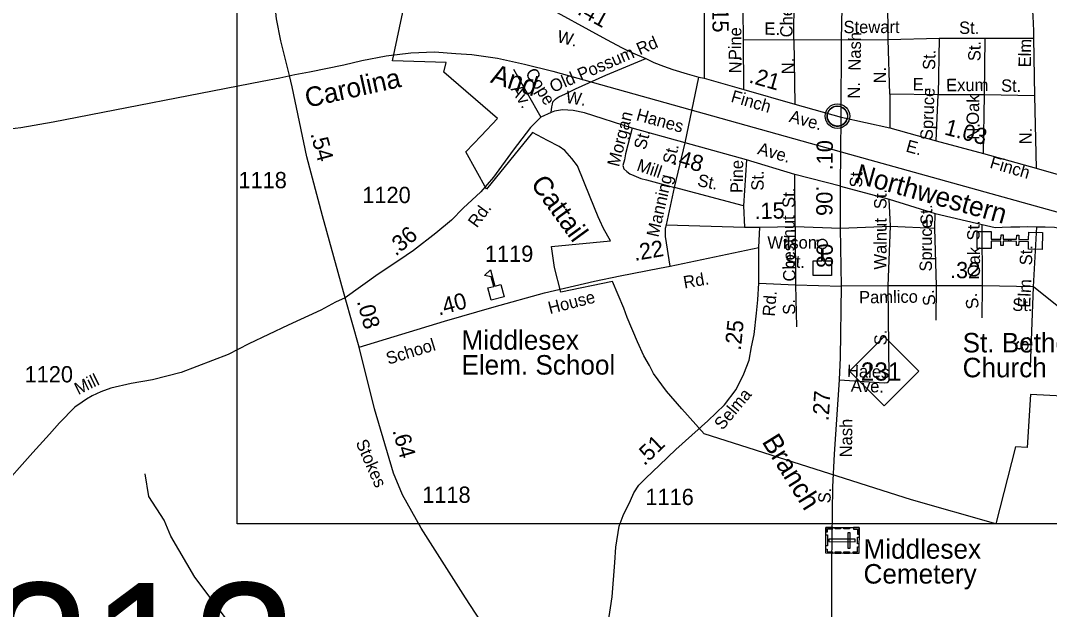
# Model space of a CAD drawing. Extents: x 2220236 to 2384410, y 720751 to 894131.
# Drawn here: x 2229783 to 2237689, y 739507 to 744033 of the extents above; entities that cross this region are included whole.
import ezdxf

# ---------------------------------------------------------------- set-up
doc = ezdxf.new("R2010")
doc.units = 0
doc.layers.add('Default', color=7, linetype='Continuous')

msp = doc.modelspace()

# ---------------------------------------------------------------- linework, layer by layer
at = {"layer": 'Default'}
for p, q in [((2236449.9, 743889.1), (2236446.6, 744439.5)), ((2235035.8, 744409.2), (2235034.9, 743591)), ((2235725.7, 743886.9), (2235729.1, 744421.9)), ((2235338.7, 743884.7), (2235725.7, 743886.9)), ((2235340.4, 743502.9), (2235338.7, 743884.7)), ((2235725.7, 743886.9), (2236091.7, 743884.7)), ((2235725.7, 743886.9), (2235733.2, 743391.8)), ((2236091.7, 743884.7), (2236449.9, 743889.1)), ((2236449.9, 743889.1), (2236841.9, 743897.5)), ((2236463.5, 743466.6), (2236449.9, 743889.1)), ((2236841.9, 743897.5), (2236833.5, 743461.6)), ((2236841.9, 743897.5), (2237193.8, 743898.2)), ((2237189.3, 743462.5), (2237193.8, 743898.2)), ((2237193.8, 743898.2), (2237565.7, 743897.4)), ((2237565.7, 743897.4), (2237575.2, 743455.5)), ((2233570.1, 743660.3), (2233780.5, 743290.6)), ((2234889, 743093.5), (2234995.2, 743597.9)), ((2236463.5, 743466.6), (2236461.6, 743208.7)), ((2236833.5, 743461.6), (2236463.5, 743466.6)), ((2236818.3, 743109.6), (2236833.5, 743461.6)), ((2237189.3, 743462.5), (2236833.5, 743461.6)), ((2237181, 743012.5), (2237189.3, 743462.5)), ((2237575.2, 743455.5), (2237189.3, 743462.5)), ((2237575.2, 743455.5), (2237585.7, 742897.8)), ((2234807.9, 742749.7), (2234889, 743093.5)), ((2235361.2, 742963.9), (2235338.7, 742609.8)), ((2235735.8, 742450.9), (2235732.6, 742851.1)), ((2234746.6, 742462.9), (2234807.9, 742749.7)), ((2235338.7, 742609.8), (2234807.9, 742749.7)), ((2236084.2, 742760.1), (2236458.3, 742659.9)), ((2236084.5, 742437.1), (2236084.2, 742760.1)), ((2236467.9, 742452.9), (2236458.3, 742659.9)), ((2236458.3, 742659.9), (2236810.4, 742551.7)), ((2235338.7, 742609.8), (2235345.6, 742445.7)), ((2236807.8, 742438.2), (2236810.4, 742551.7)), ((2236810.4, 742551.7), (2237173, 742465.3)), ((2234746.6, 742462.9), (2235345.6, 742445.7)), ((2237175.3, 741995.4), (2237173, 742465.3)), ((2235345.6, 742445.7), (2235464.7, 742445.7)), ((2235735.8, 742450.9), (2235737.5, 742001.8)), ((2236084.5, 742437.1), (2236467.9, 742452.9)), ((2236090, 741992), (2236084.5, 742437.1)), ((2236450.2, 741994.3), (2236467.9, 742452.9)), ((2236467.9, 742452.9), (2236807.8, 742438.2)), ((2236821.9, 741994.3), (2236807.8, 742438.2)), ((2237566.6, 741986.2), (2237591.9, 742448)), ((2235455.9, 742015.1), (2235737.5, 742001.8)), ((2235737.5, 742001.8), (2236090, 741992)), ((2235737.5, 742001.8), (2235745.3, 741680.5)), ((2236819.6, 741730.5), (2236821.9, 741994.3)), ((2237170.7, 741747.8), (2237175.3, 741995.4)), ((2237543.5, 741370.1), (2237566.6, 741986.2)), ((2232384.7, 741521.8), (2232276.8, 741902.5))]:
    msp.add_line(p, q, dxfattribs=at)
for points in [[(2236089.7, 743291.6), (2236091.7, 743884.7), (2236100.4, 744384.7), (2236135.7, 744463.5), (2236224.4, 744622.2), (2236298.7, 744711.4), (2236462.8, 744802.1), (2236705.2, 744893.4), (2237380.1, 745200.3), (2237789, 745422.4), (2238830.4, 745932.7), (2239176.9, 746116.9), (2239346, 746200.8), (2239469.3, 746283.8), (2239572.7, 746362.7), (2239701.8, 746467.6)], [(2231448.3, 745428), (2239755.4, 745428), (2239755.4, 740165.1), (2231448.3, 740165.1), (2231448.3, 745428)], [(2237380.1, 745200.3), (2237424.9, 744983.8), (2237456.8, 744821), (2237474.3, 744709.2), (2237491.9, 744614.9), (2237529.2, 744438.8), (2237542.1, 744327), (2237562.2, 744067.2), (2237567.1, 743955.4), (2237565.7, 743897.4)], [(2231848.3, 743610.2), (2231782.9, 743877.2), (2231748.2, 744045.6), (2231739, 744144.4), (2231733.6, 744378.6), (2231722.6, 744517.7), (2231700.6, 744616.6), (2231684.2, 744680.6), (2231672.3, 744711.7), (2231659.5, 744737.4)], [(2233116.5, 744547.9), (2233770.4, 744170.9), (2234285.3, 743887.2), (2234406, 743825), (2234484.6, 743784.7), (2234587, 743740.8), (2234648.5, 743711.6), (2234722.6, 743682.3), (2234794.9, 743656.8), (2234904.5, 743623.8), (2234995.2, 743597.9), (2235034.9, 743591)], [(2234160.5, 742675.8), (2234061.8, 742917.2), (2234018.8, 742974.3), (2233966, 743035.4), (2233921.5, 743066), (2233832.5, 743110.4), (2233715.8, 743174.2), (2233364.2, 742738.3), (2233203.2, 743025.7), (2233322.8, 743146.5), (2233447.8, 743279.8), (2233035, 743638), (2233053.2, 743711.6), (2232642, 743722.7), (2232774, 744354.4)], [(2234160.5, 742675.8), (2234061.8, 742917.2), (2234018.8, 742974.3), (2233966, 743035.4), (2233921.5, 743066), (2233832.5, 743110.4), (2233715.8, 743174.2), (2233364.2, 742738.3), (2233203.2, 743025.7), (2233322.8, 743146.5), (2233447.8, 743279.8), (2233035, 743638), (2233053.2, 743711.6), (2232642, 743722.7), (2232774, 744354.4)], [(2235338.7, 743884.7), (2235334.4, 744115.6), (2235332.6, 744159.7), (2235336.7, 744182), (2235334.6, 744210.5), (2235355.2, 744238.9), (2235384.5, 744263.1), (2235442.4, 744287.8), (2235489.2, 744312.5), (2235533, 744341), (2235659.9, 744407.8)], [(2229654.8, 743197.3), (2229784.7, 743212.2), (2230034.1, 743256.3), (2231638.9, 743567.2), (2231774.6, 743594.4), (2231890.3, 743619.2), (2232004.1, 743640.2), (2232265.6, 743694.3), (2232405.4, 743725.4), (2232590.9, 743762.9), (2232780.7, 743784.4), (2232962.4, 743793.9), (2233126.5, 743781.3), (2233250.5, 743772.2), (2233448.7, 743743.9), (2233655, 743697.7), (2233873.3, 743643.4), (2236153.5, 743006.3), (2239641.8, 742035), (2241914, 741399.8), (2243637.2, 740920.1)], [(2233859.2, 743325.9), (2233865.3, 743370.4), (2233869.3, 743391.6), (2233873.7, 743407.7), (2233883, 743418.2), (2233893.9, 743429.4), (2233906.5, 743439.7), (2233919.5, 743448), (2233970.7, 743469.9), (2234047.5, 743508.4), (2234279.8, 743612.7), (2234587, 743740.8)], [(2232276.8, 741902.5), (2232103.9, 742532), (2231983.2, 742985.9), (2231869.2, 743525), (2231848.3, 743610.2)], [(2235034.9, 743591), (2235340.4, 743502.9), (2235733.2, 743391.8), (2236089.7, 743291.6)], [(2236084.2, 742760.1), (2235732.6, 742851.1), (2235361.2, 742963.9), (2234889, 743093.5), (2234483.3, 743207.5), (2234115.2, 743323.5), (2234029.2, 743341.8), (2233946.9, 743347.3), (2233886.5, 743338.2), (2233859.2, 743325.9), (2233780.5, 743290.6), (2233700.4, 743211.9), (2233568.5, 743037.2), (2233416.1, 742830), (2233319.2, 742717.2), (2233184.2, 742590.2), (2233093, 742499.5), (2232973.9, 742398.6), (2232801, 742267.2), (2232689.7, 742190.3), (2232530.6, 742085.2), (2232276.8, 741902.5)], [(2236084.2, 742760.1), (2236086.9, 743024.9), (2236089.7, 743291.6)], [(2236089.7, 743291.6), (2236461.6, 743208.7), (2236818.3, 743109.6), (2237181, 743012.5), (2237585.7, 742897.8), (2237952.5, 742792.9), (2238049, 742766.7), (2238252.9, 742711.4), (2238411.3, 742664.7), (2238595.6, 742620.3), (2238695.7, 742601.1), (2238779.6, 742587.8), (2238857.8, 742578.4), (2238943.7, 742575.2), (2239015.7, 742575.7), (2239197.6, 742571.2), (2239957.5, 742549.4), (2241123.5, 742495), (2241221.5, 742485.8), (2241339.5, 742468.7), (2241365.6, 742462.8), (2241409.7, 742459.3)], [(2234483.3, 743207.5), (2234431.5, 743008.9), (2234422.9, 742963.9), (2234410.8, 742919), (2234419.4, 742894.8), (2234440.2, 742874.1), (2234464.3, 742855.1), (2234495.4, 742841.3), (2234548.9, 742820.6), (2234593.8, 742808.5), (2234807.9, 742749.7)], [(2234331.5, 742027.4), (2233934.5, 741945.4), (2233885.2, 742135.6), (2233861.8, 742297.9), (2234315, 742340.6), (2234261, 742435.9), (2234235.2, 742496.9), (2234220, 742523.8), (2234160.5, 742675.8)], [(2234331.5, 742027.4), (2233934.5, 741945.4), (2233885.2, 742135.6), (2233861.8, 742297.9), (2234315, 742340.6), (2234261, 742435.9), (2234235.2, 742496.9), (2234220, 742523.8), (2234160.5, 742675.8)], [(2234774.2, 742146.9), (2234739.3, 742374.9), (2234738.7, 742438.9), (2234746.6, 742462.9)], [(2237173, 742465.3), (2237271.9, 742443.4), (2237326, 742445.7), (2237392.8, 742446.9), (2237460.7, 742448), (2237520, 742451.5), (2237591.9, 742448)], [(2235456.1, 742290.2), (2235464.7, 742445.7), (2235735.8, 742450.9), (2236084.5, 742437.1)], [(2237591.9, 742448), (2237656.3, 742446.9), (2237727.7, 742444.6), (2237795.6, 742431.9), (2237862.3, 742421.5), (2237970.5, 742392.7), (2238291, 742323.6)], [(2232384.7, 741521.8), (2233039.2, 741721.9), (2233422.5, 741834.2), (2233807.5, 741939.6), (2234194.2, 742031.1), (2234389.2, 742071.9), (2234691.3, 742131.3), (2234774.2, 742146.9), (2235456.1, 742290.2)], [(2234109.6, 738638.8), (2234281.3, 739283.5), (2234328.9, 739603.8), (2234349, 739867.4), (2234358.1, 739986.3), (2234383.7, 740147.4), (2234413, 740229.7), (2234468.8, 740343.2), (2234496.2, 740403.6), (2234532.8, 740462.2), (2234587.7, 740517.1), (2234691.9, 740615.9), (2234818.1, 740736.7), (2235063.7, 740957.8), (2235193.1, 741080.7), (2235282.7, 741197.9), (2235341.2, 741316.8), (2235381.5, 741423), (2235399.7, 741525.5), (2235418.9, 741620.6), (2235437.2, 741785.3), (2235448.2, 741887.8), (2235455.9, 742015.1), (2235456.1, 742290.2)], [(2237889, 741142.2), (2237542.5, 741159.3), (2237519, 740751.2), (2237427.2, 740757.7), (2237277.5, 740165.9), (2236630, 740350.1), (2235035.2, 740855.9), (2234865.2, 741048.5), (2234746.8, 741185), (2234646.2, 741321.6), (2234616.2, 741381.4), (2234571.5, 741456.2), (2234524.5, 741565.2), (2234443.2, 741751.1), (2234417.5, 741823.7), (2234331.5, 742027.4)], [(2237889, 741142.2), (2237542.5, 741159.3), (2237519, 740751.2), (2237427.2, 740757.7), (2237277.5, 740165.9), (2236630, 740350.1), (2235035.2, 740855.9), (2234865.2, 741048.5), (2234746.8, 741185), (2234646.2, 741321.6), (2234616.2, 741381.4), (2234571.5, 741456.2), (2234524.5, 741565.2), (2234443.2, 741751.1), (2234417.5, 741823.7), (2234331.5, 742027.4)], [(2236021.3, 737774.2), (2236016.3, 739866.6), (2236023.2, 740450.5), (2236038.4, 740700.8), (2236075, 741272.2), (2236084.2, 741443.8), (2236090, 741992)], [(2236075, 741272.2), (2236419.1, 741248), (2236442.1, 741251.5), (2236452.8, 741259.2), (2236456.1, 741267.3), (2236457.8, 741276.1), (2236458.3, 741289.5), (2236450.2, 741994.3)], [(2239203.1, 739739.1), (2239091.9, 740085.4), (2238852.3, 740559.2), (2238756.7, 740754.3), (2238695.8, 740871.9), (2238641, 740961.4), (2238606.6, 741009.1), (2238566.3, 741052.7), (2238507.9, 741110.1), (2238437.3, 741185.6), (2238294.2, 741324.5), (2237773, 741819.9), (2237566.6, 741986.2), (2237175.3, 741995.4), (2236821.9, 741994.3), (2236450.2, 741994.3), (2236090, 741992)], [(2232276.8, 741902.5), (2232203.6, 741867.7), (2232090.2, 741807.3), (2231839.6, 741692), (2231536.9, 741547.4), (2231377.8, 741466.9), (2231015.7, 741327.8), (2230795.3, 741271.1), (2230632.5, 741243.6), (2230477.1, 741207), (2230400.2, 741179.6), (2230332.6, 741148.5), (2230288.7, 741122.8), (2230255.7, 741099), (2230199.9, 741060.6), (2230080.9, 740941.7), (2230005.8, 740855), (2229876.9, 740714.1), (2228818.2, 739523.3), (2228748.6, 739463.8), (2228736.9, 739450.9)], [(2234109.6, 738638.8), (2233746.3, 738954.1), (2233526.9, 739151.8), (2233398.8, 739294.5), (2233201.3, 739596.5), (2232862, 740132.7), (2232717.6, 740387.1), (2232649, 740553.7), (2232501.7, 741049.6), (2232384.7, 741521.8)], [(2231366.4, 739432.4), (2231122.3, 739755.6), (2230936.4, 740071.1), (2230885.3, 740193.4), (2230767.4, 740376.2), (2230741.4, 740550.6)]]:
    msp.add_lwpolyline(points, dxfattribs=at)
for points in [[(2235982.1, 743311.3), (2235983, 743316.9), (2235984.8, 743323.5), (2235987.7, 743330.7), (2235990.7, 743336.4), (2235994, 743342.2), (2235997.8, 743347.3), (2236001.7, 743351.7), (2236006.3, 743356.3), (2236011.8, 743360.8), (2236017.3, 743364.5), (2236022.2, 743367.4), (2236027.2, 743369.8), (2236032.7, 743372.1), (2236038.3, 743373.9), (2236042.6, 743375.1), (2236047.5, 743375.8), (2236051.6, 743376.6), (2236058, 743376.8), (2236062.4, 743376.7), (2236068.1, 743376.4), (2236073, 743375.7), (2236077.9, 743374.7), (2236082.9, 743373.3), (2236088.1, 743371.4), (2236094.7, 743368.5), (2236101, 743365), (2236106, 743361.4), (2236111.2, 743357.4), (2236114.5, 743354.3), (2236118.6, 743349.9), (2236122.5, 743345.2), (2236125.6, 743340.6), (2236128.7, 743335.6), (2236131.2, 743330.4), (2236133.2, 743325.4), (2236134.8, 743320.4), (2236136, 743315.8), (2236137.1, 743309.8), (2236137.8, 743305.1), (2236138, 743299.1), (2236137.8, 743293.3), (2236137.3, 743287.6), (2236136.3, 743282.1), (2236134.7, 743276), (2236132.8, 743270.1), (2236130.5, 743265), (2236127.3, 743259), (2236124.1, 743253.7), (2236120.6, 743249), (2236116.4, 743244.3), (2236111.1, 743239.3), (2236106.1, 743235.2), (2236101.1, 743231.8), (2236096.7, 743229.3), (2236089.9, 743226), (2236082.8, 743223.3), (2236076.8, 743221.8), (2236070.2, 743220.5), (2236065.8, 743220.1), (2236061.3, 743219.8), (2236055.7, 743219.8), (2236051.5, 743220.2), (2236045.8, 743221), (2236039.9, 743222.3), (2236035.3, 743223.6), (2236030.1, 743225.4), (2236025.5, 743227.4), (2236021.6, 743229.7), (2236014.8, 743233.7), (2236009.2, 743238), (2236004.3, 743242.5), (2235999.9, 743247.4), (2235996.7, 743251.3), (2235993.7, 743255.5), (2235989.6, 743262.6), (2235987.9, 743266.1), (2235986.2, 743270.2), (2235983.6, 743278.4), (2235982.1, 743285.4), (2235981.4, 743290.6), (2235981, 743296.9), (2235981, 743301.6), (2235981.5, 743308)], [(2237240.6, 742410.9), (2237240.4, 742354), (2237316.6, 742353.7), (2237316.7, 742385.7), (2237332.7, 742385.6), (2237332.5, 742353.6), (2237392.7, 742353.3), (2237392.6, 742337.3), (2237332.5, 742337.6), (2237332.3, 742305.6), (2237316.4, 742305.6), (2237316.5, 742337.6), (2237240.4, 742338), (2237240, 742280.3), (2237133.5, 742280.8), (2237134.1, 742411.4)], [(2237527.5, 742277), (2237528.6, 742333.9), (2237452.5, 742335.6), (2237451.8, 742303.6), (2237435.8, 742303.9), (2237436.5, 742335.9), (2237376.4, 742337.3), (2237376.8, 742353.3), (2237436.9, 742351.9), (2237437.6, 742383.9), (2237453.6, 742383.6), (2237452.9, 742351.6), (2237529, 742349.9), (2237530.4, 742407.5), (2237636.8, 742405.2), (2237633.9, 742274.6)], [(2235940, 742280.2), (2235937.2, 742280.6), (2235934.4, 742281.2), (2235931.6, 742282.1), (2235928.9, 742283.2), (2235926.6, 742284.4), (2235924.6, 742285.5), (2235922.7, 742286.8), (2235920.5, 742288.5), (2235919, 742289.8), (2235917.4, 742291.5), (2235915.8, 742293.3), (2235914.5, 742294.9), (2235913.2, 742296.9), (2235912, 742299), (2235911, 742300.9), (2235910.1, 742302.8), (2235909.5, 742304.4), (2235908.9, 742306.4), (2235908.3, 742308.6), (2235907.9, 742310.8), (2235907.7, 742312.8), (2235907.5, 742315.2), (2235907.5, 742317.9), (2235907.7, 742320), (2235908, 742322.3), (2235908.5, 742324.9), (2235909, 742326.8), (2235909.6, 742328.8), (2235910.3, 742330.6), (2235911.1, 742332.3), (2235912.1, 742334.1), (2235913.1, 742335.9), (2235914.4, 742337.8), (2235916.4, 742340.4), (2235918.1, 742342.2), (2235919.9, 742343.8), (2235921.4, 742345.1), (2235922.9, 742346.3), (2235924.9, 742347.5), (2235926.6, 742348.6), (2235928.9, 742349.7), (2235931.1, 742350.6), (2235934, 742351.5), (2235936.6, 742352.2), (2235939.4, 742352.7), (2235942, 742352.9), (2235944, 742352.9), (2235946.9, 742352.8), (2235949.8, 742352.4), (2235952.5, 742351.9), (2235954.7, 742351.3), (2235956.8, 742350.7), (2235959.2, 742349.6), (2235961.5, 742348.5), (2235963.8, 742347.1), (2235966.1, 742345.5), (2235968.4, 742343.6), (2235970.3, 742341.8), (2235971.8, 742340), (2235973.1, 742338.5), (2235974.7, 742336), (2235975.9, 742334.1), (2235977, 742332.1), (2235977.9, 742330), (2235978.6, 742327.8), (2235979.4, 742325.3), (2235979.8, 742323.1), (2235980.2, 742320.4), (2235980.4, 742318.3), (2235980.5, 742315.9), (2235980.3, 742313.6), (2235980.2, 742311.5), (2235979.7, 742308.9), (2235979.1, 742306.6), (2235978.4, 742304.3), (2235977.5, 742302.1), (2235976.5, 742299.9), (2235975.3, 742297.7), (2235973.7, 742295.2), (2235972.2, 742293.3), (2235970.4, 742291.3), (2235968.1, 742289.1), (2235966.2, 742287.5), (2235964.4, 742286.2), (2235962.1, 742284.8), (2235959.9, 742283.6), (2235957.7, 742282.6), (2235955.8, 742281.9), (2235953.5, 742281.2), (2235950.9, 742280.6), (2235949.2, 742280.4), (2235948, 742280.2), (2235948, 742186.7), (2236013.5, 742186.7), (2236013.5, 742073.3), (2235874.4, 742073.3), (2235874.4, 742186.7), (2235940, 742186.7)], [(2233399.5, 741883.6), (2233374.1, 741978.1), (2233418.6, 741990.1), (2233399.2, 742062.6), (2233347.5, 742073.8), (2233394.6, 742116.7), (2233427.9, 741992.5), (2233472.4, 742004.4), (2233497.7, 741909.9)], [(2236151.9, 741337.7), (2236418.3, 741604.1), (2236684.7, 741337.7), (2236418.3, 741071.3)], [(2236226, 740136.4), (2236225, 739937.3), (2235970.4, 739938.6), (2235971.4, 740137.6)], [(2235971.3, 740104.6), (2235982.8, 740104.5), (2235982.9, 740126.5), (2236023.3, 740126.3), (2236023.3, 740137.4), (2235971.4, 740137.7)], [(2236041.3, 740137.3), (2236084.6, 740137.1), (2236084.6, 740125.7), (2236041.3, 740126)], [(2236108.5, 740137), (2236151.9, 740136.8), (2236151.8, 740125.4), (2236108.5, 740125.6)], [(2236157.8, 740095.9), (2236139.1, 740096), (2236138.5, 739978.3), (2236157.2, 739978.2)], [(2236182.7, 740136.6), (2236182.6, 740125.2), (2236214.8, 740125.1), (2236214.6, 740084.5), (2236225.8, 740084.5), (2236226, 740136.4)], [(2235982.6, 740080.1), (2235982.2, 739995.3), (2235970.8, 739995.3), (2235971.2, 740080.2)], [(2236196.2, 740027.5), (2236196.3, 740046.2), (2235993.5, 740047.2), (2235993.4, 740028.5)], [(2236225.6, 740062.3), (2236225.4, 740010.5), (2236214, 740010.5), (2236214.2, 740062.4)], [(2235970.6, 739971.7), (2235982, 739971.6), (2235981.9, 739949.6), (2236022.4, 739949.4), (2236022.3, 739938.3), (2235970.4, 739938.6)], [(2236042.7, 739949.6), (2236086, 739949.4), (2236086, 739938), (2236042.7, 739938.2)], [(2236108.6, 739949.2), (2236152, 739949), (2236151.9, 739937.6), (2236108.6, 739937.8)], [(2236181.7, 739937.4), (2236181.7, 739948.8), (2236213.9, 739948.6), (2236214.1, 739989.2), (2236225.2, 739989.1), (2236225, 739937.2)]]:
    msp.add_lwpolyline(points, close=True, dxfattribs=at)
for centre, radius in [((2236059.7, 743298.9), 94.3), ((2236059.4, 743299.2), 76.7)]:
    msp.add_circle(centre, radius, dxfattribs=at)

# ---------------------------------------------------------------- texts
for s, height, rotation, p in [('Chesnut', 95, 89.98674, (2235715.1, 743904.4)), ('.41', 125, 331.14642, (2234053.6, 744086.2)), ('.15', 125, 270.681, (2235097.3, 744173.2)), ('W.', 95, 345.9576, (2233899.3, 743869.1)), ('Pine', 95, 89.20141, (2235318.3, 743728.1)), ('E.', 95, 359.82567, (2235498.7, 743923.9)), ('Stewart', 95, 0.12392, (2236106.5, 743936.6)), ('St.', 95, 359.86959, (2236994.5, 743930.9)), ('Old Possum Rd', 95, 23.38694, (2233873.4, 743477.5)), ('Nash', 95, 88.89034, (2236237.1, 743647.9)), ('Elm', 95, 89.16043, (2237545.7, 743673)), ('St.', 95, 89.40002, (2237159.1, 743720.9)), ('N.', 95, 88.91507, (2235321.9, 743626.6)), ('N.', 95, 89.98674, (2235725, 743620.7)), ('St.', 95, 88.90052, (2236810.7, 743653.1)), ('And', 150, 342.06468, (2233386.8, 743558.9)), ('Cope', 95, 301.33062, (2233657.5, 743632.5)), ('.21', 125, 344.20069, (2235373.6, 743558.5)), ('N.', 95, 89.98674, (2236432.9, 743549.9)), ('Carolina', 150, 12.5476, (2231986.3, 743362.7)), ('E.', 95, 359.22476, (2236637, 743497)), ('Exum', 95, 0.14215, (2236895.2, 743490.5)), ('St.', 95, 358.97049, (2237316.3, 743487.1)), ('Av.', 95, 301.33062, (2233546.3, 743506.2)), ('W.', 95, 351.31241, (2233967.6, 743400.8)), ('Finch', 95, 343.6992, (2235234.9, 743410.3)), ('N.', 95, 89.98674, (2236232.3, 743433.7)), ('Spruce', 95, 87.5215, (2236790.2, 743113.3)), ('Oak', 95, 88.94933, (2237146.3, 743231.6)), ('Morgan', 95, 75.61968, (2234381, 742904.1)), ('Hanes', 95, 344.57583, (2234507.2, 743268.3)), ('Ave.', 95, 344.4704, (2235682.6, 743256.7)), ('1.03', 125, 345.02253, (2236875.4, 743159)), ('St.', 95, 75.61968, (2234585, 743034.7)), ('N.', 95, 88.94933, (2237150.1, 743117.2)), ('N.', 95, 89.70484, (2237553, 743082.5)), ('.54', 125, 285.19363, (2232008.9, 743163.4)), ('Ave.', 95, 343.99759, (2235439.5, 743008.6)), ('.10', 125, 89.41076, (2236023, 742881.3)), ('E.', 95, 344.4704, (2236579.8, 743028)), ('St.', 95, 77.0387, (2234807.3, 742922.8)), ('.48', 125, 344.19592, (2234785, 742930.4)), ('Mill', 95, 341.08746, (2234510.4, 742882.8)), ('Pine', 95, 89.20141, (2235332.4, 742707.4)), ('Northwestern', 150, 344.44041, (2236187.1, 742790.1)), ('Finch', 95, 343.6992, (2237224.7, 742903.1)), ('St.', 95, 348.51903, (2234978.4, 742762.8)), ('St.', 95, 89.79869, (2235492.8, 742725.9)), ('St.', 95, 88.68761, (2236249.1, 742749.2)), ('Cattail', 150, 306.06779, (2233696.9, 742777.8)), ('Manning', 95, 77.15241, (2234683.6, 742363.3)), ('St.', 95, 89.39215, (2235732.4, 742593.3)), ('.06', 125, 270.05048, (2235896.7, 742764.6)), ('St.', 95, 89.46385, (2236436.3, 742583.4)), ('Rd.', 95, 53.74851, (2233289.5, 742434.3)), ('.15', 125, 1.09534, (2235423, 742507.4)), ('Chestnut', 95, 90.97632, (2235738.1, 742028.6)), ('St.', 95, 93.4893, (2236796, 742466.1)), ('Walnut', 95, 89.9774, (2236436.8, 742119.4)), ('Spruce', 95, 89.92103, (2236786, 742104.1)), ('St.', 95, 89.7369, (2237152, 742342.6)), ('.36', 125, 40.29089, (2232666, 742218.2)), ('Wilson', 95, 0.04665, (2235521.4, 742280.2)), ('.22', 125, 9.80477, (2234503, 742185.4)), ('.08', 125, 270.70366, (2235897.9, 742365.1)), ('St.', 95, 358.12294, (2235653.9, 742136.8)), ('Oak', 95, 89.7369, (2237155.2, 742060.3)), ('St.', 95, 88.72202, (2237555.2, 742151.3)), ('.32', 125, 359.12192, (2236923.8, 742054.3)), ('Rd.', 95, 9.80477, (2234884, 741973.4)), ('Elm', 95, 87.52021, (2237540.6, 741825.2)), ('.40', 125, 15.00144, (2232997, 741764.8)), ('House', 95, 14.22436, (2233849.9, 741776.9)), ('Rd.', 95, 85.56836, (2235578, 741756.6)), ('Pamlico', 95, 0.7854, (2236226.7, 741858.9)), ('S.', 95, 98.3604, (2236817.1, 741849.3)), ('S.', 95, 99.43986, (2237149, 741824.3)), ('.08', 125, 285.39883, (2232365.8, 741875.4)), ('S.', 95, 91.76184, (2235737.3, 741773.3)), ('St.', 95, 359.12192, (2237402.6, 741802.4)), ('.25', 125, 83.98657, (2235316.5, 741494.2)), ('School', 95, 17.11619, (2232608.5, 741387.8)), ('S.', 95, 89.9774, (2236438.6, 741537.5)), ('S.', 95, 87.52021, (2237526.1, 741491.4)), ('Hales', 95, 358.20727, (2236132.4, 741294.6)), ('Mill', 95, 26.18373, (2230225.7, 741154.3)), ('Ave.', 95, 358.20727, (2236162, 741181.5)), ('Selma', 95, 50.36903, (2235176.7, 740879.8)), ('.27', 125, 86.332, (2235991.9, 740952.9)), ('Nash', 95, 89.59036, (2236172.1, 740676)), ('Stokes', 95, 293.6823, (2232356, 740789.8)), ('.64', 125, 285.72595, (2232639.2, 740881.7)), ('.51', 125, 44.10246, (2234576.4, 740607.3)), ('Branch', 150, 301.89751, (2235475.3, 740796.3)), ('S.', 95, 86.50516, (2236005.1, 740321.3))]:
    msp.add_text(s, height=height, rotation=rotation, dxfattribs=at).set_placement(p)
for s, height, p in [('1118', 125, (2231457, 742744.7)), ('1120', 125, (2232408.8, 742630.6)), ('1119', 125, (2233350.9, 742178.8)), ('Middlesex', 150, (2233170.5, 741503.1)), ('St. Bethel', 150, (2237021.8, 741482.5)), ('Elem. School', 150, (2233170.5, 741312.1)), ('Church', 150, (2237021.8, 741291.5)), ('1120', 125, (2229813.8, 741252.4)), ('231', 140, (2236239.2, 741265.9)), ('1118', 125, (2232869.1, 740326.5)), ('1116', 125, (2234584.2, 740309.6)), ('Middlesex', 150, (2236260.5, 739896.8)), ('Cemetery', 150, (2236260.5, 739705.8)), ('213', 1066.27, (2229526.2, 738643.2))]:
    msp.add_text(s, height=height, dxfattribs=at).set_placement(p)

doc.saveas('drawing.dxf')
